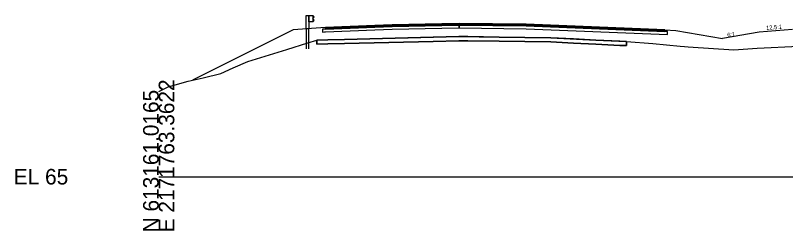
# Model space of a CAD drawing. Extents: x -26 to 1303, y -3010 to 12023.
# Drawn here: x -25.7 to 112.4, y 3990.3 to 4029 of the extents above; entities that cross this region are included whole.
import ezdxf

# ---------------------------------------------------------------- set-up
doc = ezdxf.new("R2010")
doc.units = 0
for name, color, linetype in [('RD_GPK_XS_Cell', 7, 'Continuous'), ('RD_PD_Final_TrvlWay', 7, 'Continuous'), ('RD_XS_Base', 7, 'Continuous'), ('RD_XS_ExGround', 7, 'Continuous'), ('RD_XS_ExPaveRet', 7, 'Continuous'), ('RD_XS_GR', 7, 'Continuous'), ('RD_XS_Greenside', 7, 'Continuous'), ('RD_XS_Pave', 7, 'Continuous'), ('RD_XS_PaveOvlay_CP', 7, 'Continuous'), ('RD_XS_TieSlope', 7, 'Continuous'), ('RD_XS_TX_ShdSlope', 7, 'Continuous'), ('RD_XS_TX_Slope', 7, 'Continuous')]:
    doc.layers.add(name, color=color, linetype=linetype)

msp = doc.modelspace()

# ---------------------------------------------------------------- linework, layer by layer
at = {"layer": 'RD_GPK_XS_Cell'}
msp.add_line((0, 4000), (150, 4000), dxfattribs=at)
at = {"layer": 'RD_PD_Final_TrvlWay'}
for p, q in [((26.94, 4026.6), (26.44, 4026.56)), ((26.44, 4026.56), (26.44, 4022.99)), ((26.94, 4022.99), (26.94, 4026.6))]:
    msp.add_line(p, q, dxfattribs=at)
at = {"layer": 'RD_XS_Base'}
for p, q in [((41.88, 4026.99), (38.75, 4026.87)), ((50.75, 4027.17), (41.88, 4026.99)), ((53.88, 4027.23), (50.75, 4027.17)), ((53.88, 4027.35), (53.88, 4027.39)), ((53.88, 4027.39), (53.88, 4027.22)), ((53.88, 4027.23), (53.88, 4027.39)), ((53.88, 4027.39), (53.88, 4027.39)), ((53.88, 4027.39), (53.88, 4027.39)), ((53.88, 4027.39), (53.88, 4026.73)), ((53.88, 4027.23), (53.88, 4027.35)), ((53.88, 4027.1), (53.88, 4027.23)), ((65.88, 4027.1), (53.88, 4027.23)), ((53.88, 4026.73), (53.88, 4027.23)), ((53.88, 4027.23), (53.88, 4027.23)), ((53.88, 4027.23), (53.88, 4027.23)), ((53.88, 4027.22), (53.88, 4026.73)), ((53.88, 4026.73), (53.88, 4027.1)), ((90.75, 4026.1), (65.88, 4027.1)), ((67.88, 4027.02), (67.88, 4027.02)), ((29.75, 4026.51), (29.38, 4026.49)), ((29.38, 4026.49), (29.38, 4026.36)), ((29.38, 4026.36), (29.38, 4025.99)), ((29.38, 4025.99), (29.75, 4026.01)), ((29.88, 4026.51), (29.75, 4026.51)), ((29.75, 4026.01), (29.88, 4026.01)), ((38.75, 4026.87), (29.88, 4026.51)), ((29.88, 4026.01), (38.75, 4026.37)), ((38.75, 4026.37), (41.88, 4026.49)), ((41.88, 4026.49), (50.75, 4026.67)), ((50.75, 4026.67), (53.88, 4026.73)), ((53.88, 4026.73), (65.88, 4026.6)), ((53.88, 4026.73), (53.88, 4026.73)), ((65.88, 4026.6), (91.25, 4025.58)), ((67.88, 4026.52), (67.88, 4026.52)), ((91.25, 4026.08), (90.75, 4026.1)), ((90.75, 4026.1), (90.75, 4026.1)), ((91.25, 4025.58), (91.25, 4026.08)), ((91.25, 4026.08), (91.25, 4026.08)), ((91.25, 4025.58), (91.25, 4025.58)), ((91.25, 4025.58), (91.25, 4025.58))]:
    msp.add_line(p, q, dxfattribs=at)
at = {"layer": 'RD_XS_ExGround'}
msp.add_lwpolyline([(0, 4015.32), (0.85, 4015.73), (1.68, 4016.13), (5.29, 4017.16), (7.99, 4017.79), (11.15, 4018.52), (13.38, 4019.57), (15.98, 4020.68), (23, 4022.87), (26.77, 4024.03), (28.34, 4024.55), (30.34, 4024.61), (33.34, 4024.68), (53.81, 4025.19), (61.04, 4025.09), (70.3, 4024.96), (78.39, 4024.54), (83.89, 4024.3), (88.61, 4023.91), (93.52, 4023.47), (94.27, 4023.41), (94.92, 4023.36), (103.13, 4022.78), (107.3, 4023.07), (114.79, 4023.47)], dxfattribs=at)
at = {"layer": 'RD_XS_ExPaveRet'}
for points in [[(83.89, 4024.3), (83.89, 4024.3), (83.89, 4023.83), (83.89, 4023.55), (83.89, 4023.55), (83.89, 4023.55), (82.7, 4023.6), (78.39, 4023.79), (74.39, 4024), (70.3, 4024.21), (65.63, 4024.28), (61.04, 4024.34), (55.44, 4024.42), (53.81, 4024.44), (49.2, 4024.32), (33.34, 4023.93), (30.34, 4023.86), (28.34, 4023.8), (28.34, 4023.8), (28.34, 4023.8), (28.34, 4023.8), (28.34, 4023.8), (28.34, 4023.8), (28.34, 4024.27), (28.34, 4024.55), (28.34, 4024.55), (28.34, 4024.55), (28.34, 4024.55), (28.34, 4024.55), (28.34, 4024.55), (30.34, 4024.61), (33.34, 4024.68), (49.2, 4025.07), (53.81, 4025.19), (55.44, 4025.17), (61.04, 4025.09), (65.63, 4025.03), (70.3, 4024.96), (74.39, 4024.75), (78.39, 4024.54), (82.7, 4024.35), (83.89, 4024.3), (83.89, 4024.3)], [(82.7, 4024.35), (78.39, 4024.54), (74.39, 4024.75), (70.3, 4024.96), (65.63, 4025.03), (61.04, 4025.09), (55.44, 4025.17), (53.81, 4025.19), (49.2, 4025.07), (33.34, 4024.68), (30.34, 4024.61), (28.34, 4024.55), (28.34, 4024.55), (28.34, 4024.55), (28.34, 4024.55), (28.34, 4024.27), (28.34, 4023.8), (28.34, 4023.8), (28.34, 4023.8), (28.34, 4023.8), (30.34, 4023.86), (33.34, 4023.93), (49.2, 4024.32), (53.81, 4024.44), (55.44, 4024.42), (61.04, 4024.34), (65.63, 4024.28), (70.3, 4024.21), (74.39, 4024), (78.39, 4023.79), (82.7, 4023.6), (83.89, 4023.55), (83.89, 4023.55), (83.89, 4023.83), (83.89, 4024.3), (83.89, 4024.3), (82.7, 4024.35)]]:
    msp.add_lwpolyline(points, dxfattribs=at)
at = {"layer": 'RD_XS_GR'}
for p, q in [((26.44, 4026.56), (26.44, 4028.99)), ((26.44, 4028.99), (26.69, 4028.99)), ((26.69, 4028.99), (26.94, 4028.99)), ((26.94, 4028.99), (26.94, 4026.6)), ((26.94, 4027.83), (26.94, 4028.99)), ((26.94, 4028.99), (27.61, 4028.99)), ((27.61, 4028.99), (27.61, 4027.83)), ((27.68, 4028.92), (27.61, 4028.99)), ((27.61, 4028.99), (27.61, 4028.69)), ((27.61, 4028.69), (27.61, 4027.83)), ((27.61, 4028.41), (27.81, 4028.62)), ((27.68, 4028.33), (27.61, 4028.41)), ((27.88, 4028.7), (27.68, 4028.92)), ((27.88, 4028.12), (27.68, 4028.33)), ((27.81, 4028.62), (27.88, 4028.7)), ((27.61, 4027.83), (26.94, 4027.83)), ((27.61, 4027.83), (27.81, 4028.04)), ((27.81, 4028.04), (27.88, 4028.12)), ((26.94, 4026.6), (26.44, 4026.56))]:
    msp.add_line(p, q, dxfattribs=at)
at = {"layer": 'RD_XS_Greenside'}
for p, q in [((24.13, 4026.37), (6.08, 4017.35)), ((92.75, 4026.26), (101.12, 4024.86)), ((107.65, 4025.95), (101.12, 4024.86))]:
    msp.add_line(p, q, dxfattribs=at)
at = {"layer": 'RD_XS_Pave'}
for p, q in [((38.75, 4027.19), (29.88, 4026.83)), ((38.75, 4027.03), (29.88, 4026.67)), ((29.88, 4026.67), (38.75, 4027.03)), ((41.88, 4027.31), (38.75, 4027.19)), ((41.88, 4027.15), (38.75, 4027.03)), ((38.75, 4027.03), (41.88, 4027.15)), ((38.75, 4026.87), (41.88, 4026.99)), ((50.75, 4027.49), (41.88, 4027.31)), ((50.75, 4027.33), (41.88, 4027.15)), ((41.88, 4027.15), (50.75, 4027.33)), ((41.88, 4026.99), (50.75, 4027.17)), ((53.88, 4027.55), (50.75, 4027.49)), ((53.88, 4027.39), (50.75, 4027.33)), ((50.75, 4027.33), (53.88, 4027.39)), ((50.75, 4027.17), (53.88, 4027.23)), ((65.88, 4027.41), (53.88, 4027.55)), ((53.88, 4027.55), (53.88, 4027.55)), ((53.88, 4027.35), (53.88, 4027.39)), ((53.88, 4027.39), (53.88, 4027.35)), ((65.88, 4027.25), (53.88, 4027.39)), ((53.88, 4027.39), (53.88, 4027.39)), ((53.88, 4027.39), (53.88, 4027.23)), ((53.88, 4027.23), (53.88, 4027.39)), ((53.88, 4027.39), (53.88, 4027.39)), ((53.88, 4027.39), (53.88, 4027.39)), ((53.88, 4027.39), (53.88, 4027.39)), ((53.88, 4027.39), (65.88, 4027.25)), ((53.88, 4027.23), (53.88, 4027.35)), ((53.88, 4027.35), (53.88, 4027.23)), ((53.88, 4027.23), (65.88, 4027.1)), ((53.88, 4027.23), (53.88, 4027.23)), ((90.75, 4026.42), (65.88, 4027.41)), ((90.75, 4026.26), (65.88, 4027.25)), ((65.88, 4027.25), (90.75, 4026.26)), ((65.88, 4027.1), (90.75, 4026.1)), ((67.88, 4027.33), (67.88, 4027.33)), ((67.88, 4027.17), (67.88, 4027.17)), ((67.88, 4027.17), (67.88, 4027.17)), ((67.88, 4027.02), (67.88, 4027.02)), ((29.88, 4026.51), (38.75, 4026.87)), ((29.88, 4026.83), (29.88, 4026.79)), ((29.88, 4026.79), (29.88, 4026.67)), ((29.88, 4026.67), (29.88, 4026.63)), ((29.88, 4026.63), (29.88, 4026.51)), ((90.75, 4026.26), (90.75, 4026.42)), ((90.75, 4026.42), (90.75, 4026.42)), ((90.75, 4026.1), (90.75, 4026.26)), ((90.75, 4026.26), (90.75, 4026.26)), ((90.75, 4026.26), (90.75, 4026.26)), ((90.75, 4026.26), (90.75, 4026.26)), ((90.75, 4026.1), (90.75, 4026.1)), ((90.75, 4026.1), (90.75, 4026.1))]:
    msp.add_line(p, q, dxfattribs=at)
at = {"layer": 'RD_XS_PaveOvlay_CP'}
for p, q in [((29.88, 4026.83), (41.88, 4027.31)), ((41.88, 4027.31), (53.88, 4027.55)), ((65.88, 4027.41), (53.88, 4027.55)), ((53.88, 4027.55), (53.88, 4027.55)), ((90.75, 4026.42), (65.88, 4027.41)), ((67.88, 4027.33), (67.88, 4027.33)), ((90.75, 4026.42), (90.75, 4026.42))]:
    msp.add_line(p, q, dxfattribs=at)
at = {"layer": 'RD_XS_TieSlope'}
for p, q in [((29.88, 4026.83), (24.13, 4026.37)), ((90.75, 4026.42), (92.75, 4026.26)), ((113.65, 4026.43), (107.65, 4025.95))]:
    msp.add_line(p, q, dxfattribs=at)

# ---------------------------------------------------------------- texts
at = {"layer": 'RD_GPK_XS_Cell'}
for s, p in [('E 2171763.3622', (2.8, 3990)), ('N 613161.0165', (0, 3990))]:
    msp.add_text(s, height=2.8, rotation=90, dxfattribs=at).set_placement(p)
msp.add_text('EL 65', height=2.8, dxfattribs=at).set_placement((-26, 3998.6))
at = {"layer": 'RD_XS_TX_ShdSlope'}
msp.add_text('12.5:1', height=0.75, rotation=4.5739, dxfattribs=at).set_placement((108.93, 4026.36))
at = {"layer": 'RD_XS_TX_Slope'}
msp.add_text('6:1', height=0.75, rotation=9.4623, dxfattribs=at).set_placement((102, 4025.07))

doc.saveas('drawing.dxf')
